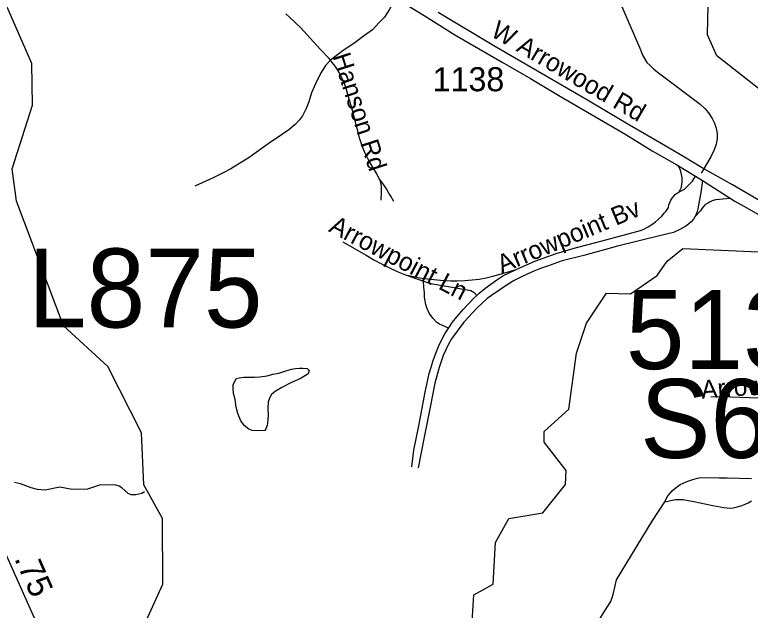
# Model space of a CAD drawing. Extents: x 1383679 to 1536984, y 460658 to 651027.
# Drawn here: x 1424590 to 1428413, y 509221 to 512316 of the extents above; entities that cross this region are included whole.
import ezdxf

# ---------------------------------------------------------------- set-up
doc = ezdxf.new("R2010")
doc.units = 0
for name, color, linetype in [('Exist Hydrographic Creek Single Shore', 7, 'Continuous'), ('Exist Hydrographic Misc Water Feature', 7, 'Continuous'), ('Exist Road Non-System Type 51', 7, 'Continuous'), ('Exist Road Non-System Type 51 Label', 7, 'Continuous'), ('Exist Road Primary Interstate Divided Center Attributed', 7, 'Continuous'), ('Exist Road Primary Interstate Structure Cantilever Sign Number Label', 7, 'Continuous'), ('Exist Road Primary Interstate Structure Ovrhead Sign Number Label', 7, 'Continuous'), ('Exist Road Secondary Mileage Hundredths English Label', 7, 'Continuous'), ('Exist Road Secondary Structure Standard Bridge Number Label', 7, 'Continuous'), ('Exist Road Secondary Type 51 Divided Attributed', 7, 'Continuous'), ('Exist Road Secondary Type 51 Label', 7, 'Continuous'), ('Exist Road Secondary Type 51 Number Label', 7, 'Continuous')]:
    doc.layers.add(name, color=color, linetype=linetype)

msp = doc.modelspace()

# ---------------------------------------------------------------- linework, layer by layer
at = {"layer": 'Exist Hydrographic Creek Single Shore'}
for points in [[(1428543.4, 511862.5), (1428239.5, 512101.6), (1428191.5, 512210.9), (1428196.4, 512443.8), (1428310.4, 512766.5), (1428308.5, 513068.5), (1428156.4, 513403.1), (1428168.4, 513570.3), (1428237.4, 513726.4), (1428365.5, 513865.1), (1428469.4, 514082.9)], [(1425785.4, 508514.1), (1425653.4, 508598.8), (1425647.4, 508749.9), (1425516.3, 508828.1), (1425418.4, 508954.8), (1425243.4, 508984.5), (1425246.4, 509109.2), (1425359.4, 509356.4), (1425357.4, 509697.8), (1425261.4, 509873.7), (1425249.4, 510143.1), (1425073.4, 510488), (1424843.4, 510699.5), (1424598.4, 511347.7), (1424576.4, 511515.6), (1424682.4, 511844.9), (1424678.4, 512061.7), (1424415.4, 512661), (1424273.5, 513061.1), (1424190.6, 513175.9), (1424079.1, 513481.1), (1424068.4, 513499.4)], [(1426963.4, 509107.5), (1426975.4, 509300.9), (1427077.4, 509358), (1427089.4, 509574.3), (1427158.4, 509697.7), (1427334.4, 509726.9), (1427453.4, 509875.5), (1427455.4, 509947.7), (1427341.4, 510094.5), (1427342.4, 510150.2), (1427469.4, 510265.8), (1427509.5, 510557.2), (1427562.5, 510713.7), (1427665.4, 510869.1), (1427790.6, 510865), (1427929.6, 510961), (1427980.8, 511035.5), (1428061.9, 511101.7), (1428457.2, 511083.5), (1428509.4, 511013), (1428589.5, 510906.3), (1428672.2, 510924.6), (1428733.7, 511114.1), (1428746.2, 511186.4)]]:
    msp.add_lwpolyline(points, dxfattribs=at)
at = {"layer": 'Exist Hydrographic Misc Water Feature'}
for points in [[(1425735.1, 510414.4), (1425741.3, 510424.9), (1425756.9, 510429.9), (1425780, 510432.4), (1425835.8, 510432.4), (1425863.7, 510434.7), (1425901.8, 510438.7), (1425931.7, 510448.1), (1425962.6, 510452.8), (1425994.3, 510464.6), (1426027.7, 510474.5), (1426049.2, 510478.2), (1426069.4, 510480.1), (1426087.8, 510479.7), (1426110.3, 510476.9), (1426119.6, 510467.8), (1426115.7, 510450.7), (1426078.4, 510427.7), (1426025.1, 510403.4), (1425977.7, 510378.3), (1425943.5, 510358.9), (1425924.2, 510342.7), (1425914.2, 510323.3), (1425906.8, 510303.9), (1425904.8, 510268.4), (1425907.2, 510239.3), (1425904.8, 510209.1), (1425901.2, 510180.7), (1425895.6, 510163.6), (1425890.7, 510156), (1425850.3, 510153.3), (1425824.2, 510155.1), (1425806, 510161.9), (1425783.2, 510180.9), (1425763, 510209.2), (1425748.9, 510243.9), (1425740.1, 510276.1), (1425734.9, 510315.9), (1425727.2, 510348.1), (1425725.4, 510373), (1425725.8, 510393.8), (1425735.1, 510414.4)], [(1425265.1, 509837.1), (1425251.3, 509828), (1425219.1, 509820.7), (1425195.1, 509821.3), (1425179.2, 509827.7), (1425145.9, 509858.4), (1425132.1, 509866.7), (1425116.2, 509871), (1425036.2, 509872.8), (1424967.7, 509850.4), (1424887.7, 509848.2), (1424824, 509861.6), (1424747.6, 509845.3), (1424707.6, 509848.2), (1424675.8, 509856.9), (1424620.3, 509878.2), (1424588.4, 509884.9)]]:
    msp.add_lwpolyline(points, dxfattribs=at)
at = {"layer": 'Exist Road Non-System Type 51'}
msp.add_line((1426620.5, 510964.3), (1426715.3, 510931.6), dxfattribs=at)
for points in [[(1427556.6, 512797.2), (1427843.9, 512129.1), (1427852.9, 512105.8), (1427862.6, 512087.7), (1427876.1, 512067.7), (1427892.4, 512051.5), (1427912.4, 512032.1), (1427935.6, 512013.9), (1428152.4, 511850.9), (1428177, 511829), (1428196.4, 511805.7), (1428214.5, 511777.2), (1428226.8, 511752.7), (1428235.1, 511726.8), (1428240.4, 511698.9), (1428240.4, 511672.4), (1428235.1, 511644), (1428226.1, 511612.9), (1428208.6, 511577.3), (1428157.4, 511492.8)], [(1426591.9, 512431.2), (1426558.9, 512380.7), (1426535.6, 512341.8), (1426511.2, 512303), (1426484.1, 512274.8), (1426449.1, 512237.9), (1426408.4, 512207.8), (1426352, 512166.1), (1426296.6, 512130.2), (1426230.8, 512079.2)], [(1426483.3, 511467.3), (1426472.5, 511489.4), (1426432.9, 511555), (1426423.6, 511571.5), (1426411.5, 511595.6), (1426400.8, 511620.4), (1426391.6, 511645.7), (1426383.8, 511671.6), (1426349.8, 511806.2), (1426321.5, 511901.6), (1426314.5, 511926.8), (1426305.7, 511952.3), (1426295.4, 511977.3), (1426283.8, 512001), (1426270.8, 512024.1), (1426256.4, 512046.2), (1426240.7, 512067.5), (1426223.7, 512087.7), (1426177, 512136.8), (1426075, 512249.7), (1426017.7, 512303.1), (1425999.6, 512320)], [(1426230.8, 512079.2), (1426204.4, 512051.5), (1426182.1, 512015.5), (1426159.8, 511971.8), (1426132.5, 511910.7), (1426117.9, 511863.1), (1426104, 511828.2), (1426085.9, 511790.2), (1426069.4, 511768.8), (1426048, 511744.6), (1426014, 511718.3), (1425976.1, 511692.2), (1425913, 511647.5), (1425808.1, 511573.7), (1425713, 511514.4), (1425674.1, 511494), (1425621.6, 511468.8), (1425525.5, 511425.1)], [(1428058.7, 511445.4), (1428059.2, 511452.9), (1428058.5, 511469.1), (1428056.3, 511485.3), (1428052.6, 511501.2), (1428049.2, 511511.1), (1428038.6, 511531.7)], [(1426483.3, 511467.3), (1426488.3, 511455.9), (1426492.7, 511437.9), (1426494.2, 511420.3), (1426494.1, 511394.5), (1426492.8, 511352.7)], [(1426560.6, 511345.1), (1426544.1, 511373.3), (1426534.5, 511389.3), (1426522.7, 511410.3), (1426503.3, 511438.2), (1426483.3, 511467.3)], [(1428088.8, 511425.9), (1428113.6, 511450.3), (1428128.8, 511476.1)], [(1428165.4, 511455.1), (1428155.9, 511391.5), (1428154.3, 511383.2)], [(1428043, 511395.9), (1428055.7, 511420.5), (1428058.2, 511436.6), (1428058.7, 511445.4)], [(1428043, 511395.9), (1428071.6, 511408.9), (1428088.8, 511425.9)], [(1427195.8, 510992.4), (1427292.7, 511035.7), (1427403.7, 511075.6), (1427509.7, 511105.9), (1427609.5, 511131.8), (1427778, 511177.3), (1427842.6, 511193.8), (1427863.1, 511203.1), (1427882.8, 511213.8), (1427901.7, 511225.9), (1427919.8, 511239.2), (1427936.9, 511253.8), (1427952.8, 511269.6), (1427967.7, 511286.4), (1427973.7, 511294), (1427987.6, 511314.3), (1427990.2, 511327.3), (1427994.4, 511340), (1428000, 511352), (1428007, 511363.3), (1428015.4, 511373.6), (1428024.8, 511383), (1428035.4, 511391.1), (1428043, 511395.9)], [(1428154.3, 511383.2), (1428140, 511308), (1428136.6, 511293.6), (1428131.6, 511279.7), (1428125.3, 511266.3)], [(1428125.3, 511266.3), (1428157.3, 511300.3), (1428164.5, 511311.4), (1428173.1, 511321.6), (1428182.8, 511330.7), (1428193.5, 511338.6), (1428205.1, 511345.1), (1428210.6, 511347.4)], [(1428210.6, 511347.4), (1428217.3, 511350.3), (1428234.1, 511354.9), (1428251.1, 511357.9), (1428309.3, 511362.9)], [(1428125.3, 511266.3), (1428117.5, 511253.7), (1428105.4, 511240.4), (1428092.1, 511228.3), (1428077.9, 511217.3), (1428062.7, 511207.6), (1428046.8, 511199.3), (1428013.5, 511184.7), (1427941.3, 511167.7), (1427723.1, 511113.3), (1427548.1, 511065.2), (1427436.1, 511037), (1427358.8, 511009.2), (1427323.2, 510997.1), (1427288.1, 510983.5), (1427253.6, 510968.5), (1427219.8, 510952.1), (1427186.7, 510934.2), (1427154.4, 510915), (1427110.7, 510886.7), (1427067.8, 510857.1), (1427044.9, 510840.7), (1426994.9, 510793.9), (1426923.5, 510718.2), (1426860.4, 510631.9), (1426844.5, 510603.8), (1426830, 510575.1), (1426816.9, 510545.6), (1426796.2, 510482.4), (1426774, 510401.5), (1426750.3, 510286.2), (1426715.9, 510111.5), (1426686.3, 509961.5)], [(1426294.8, 511135.3), (1426417.4, 511065.8), (1426456.5, 511042.7), (1426496.5, 511020.9), (1426537.1, 511000.6), (1426578.5, 510981.7), (1426620.5, 510964.3)], [(1426620.5, 510964.3), (1426704.5, 510947), (1426785.7, 510938.4), (1426821, 510935.1), (1426856.4, 510933.3), (1426891.8, 510933.2), (1426929.3, 510934.5), (1426966.7, 510937.5), (1427004, 510942.2), (1427040.9, 510948.6), (1427075.4, 510956.9), (1427137.6, 510974.5), (1427195.8, 510992.4)], [(1426991, 510856.3), (1427004.1, 510868.2), (1427033.6, 510892.8), (1427064.1, 510916.2), (1427095.5, 510938.3), (1427127.8, 510959.2), (1427195.8, 510992.4)], [(1426715.3, 510931.6), (1426750.7, 510919.5), (1426863, 510901), (1426960.1, 510882.2), (1426977.5, 510872.4), (1426991, 510856.3)], [(1426843.8, 510688), (1426810.7, 510702.1), (1426797.3, 510708.4), (1426784.6, 510716), (1426763.2, 510738.3), (1426743.6, 510765.7), (1426731.5, 510792.9), (1426726.2, 510810.9), (1426722.5, 510829.3), (1426720.3, 510847.9), (1426719.6, 510866.6), (1426719.7, 510871.1), (1426716, 510900.5), (1426715.3, 510931.6)], [(1426653.3, 509966), (1426664.3, 510053.2), (1426689.9, 510180.3), (1426723.8, 510354.8), (1426744.5, 510450.8), (1426753.9, 510485), (1426764.7, 510518.7), (1426777, 510551.9), (1426796.4, 510600.5), (1426826.3, 510657.6), (1426845.6, 510688.2), (1426866.2, 510717.8), (1426888.1, 510746.6), (1426911.3, 510774.4), (1426918.2, 510782.3), (1426975.6, 510842.4), (1426991, 510856.3)], [(1428207.9, 510332.4), (1428311.1, 510329.6), (1428504, 510322.9)], [(1427968.4, 509785.1), (1427976.2, 509800.8), (1427985.4, 509815.6), (1427996, 509829.5), (1428007.7, 509842.5), (1428020.5, 509854.3), (1428034.4, 509865), (1428049.1, 509874.3), (1428064.7, 509882.2), (1428089.1, 509892.3), (1428114, 509900.9), (1428139.5, 509907.9), (1428152.1, 509910.8), (1428251.7, 509910.2), (1428293.7, 509909.8), (1428419.1, 509905.7)], [(1427562.3, 509066), (1427668.9, 509236.8), (1427688.9, 509267.7), (1427700.4, 509303), (1427717.6, 509379.9), (1427795.2, 509507.6), (1427903.3, 509684), (1427968.4, 509785.1)], [(1427968.4, 509785.1), (1428024.2, 509797.5), (1428064.8, 509797.2), (1428119.3, 509787.2), (1428217.7, 509766.2), (1428275.9, 509755.1), (1428293, 509753.2), (1428308.8, 509752.7), (1428324.6, 509753.9), (1428344.5, 509758.1), (1428364, 509763.9), (1428383, 509771.2), (1428401.3, 509779.9), (1428419, 509790.1)]]:
    msp.add_lwpolyline(points, dxfattribs=at)
at = {"layer": 'Exist Road Primary Interstate Divided Center Attributed'}
msp.add_lwpolyline([(1425537.9, 507462.3), (1425504.7, 507516.2), (1425442.5, 507612.7), (1425346.1, 507773.5), (1425225.8, 507999.7), (1425109.1, 508229), (1424919.4, 508661.6), (1424692.8, 509180.4), (1424312.8, 510028), (1424197.7, 510244.8), (1424027.6, 510533.3), (1423914.6, 510698.2), (1423801.5, 510864.2)], dxfattribs=at)
at = {"layer": 'Exist Road Secondary Type 51 Divided Attributed'}
for points in [[(1426571.5, 512403.8), (1426718.6, 512311.7), (1426878.3, 512212), (1427123.3, 512069.3), (1427270.4, 511984.1), (1427417.4, 511896.6), (1427587, 511797.4), (1427765.8, 511693.4), (1427902.3, 511609.1), (1428031.1, 511536.4), (1428128.8, 511476.1), (1428165.4, 511455.1), (1428333.3, 511347.6), (1428380.4, 511321.5), (1428625.6, 511179.9)], [(1428522, 511314.7), (1428411.9, 511378.2), (1428320, 511432.6), (1428160.4, 511521.7), (1428071.3, 511575.9), (1427940.5, 511651.3), (1427785.9, 511742.3), (1427575.1, 511867.3), (1427361.4, 511991.3), (1427079.7, 512154.6), (1426791.5, 512326.9)]]:
    msp.add_lwpolyline(points, dxfattribs=at)

# ---------------------------------------------------------------- texts
at = {"layer": 'Exist Road Non-System Type 51 Label'}
for s, rotation, p in [('Hanson Rd', 287.7444, (1426240.9, 512100.5)), ('Arrowpoint Bv', 22.7144, (1427121.6, 510970.4)), ('Arrowpoint Ln', 332.4101, (1426217.1, 511192.1)), ('Arrow Pine Dr', 4.2256, (1428161.3, 510321))]:
    msp.add_text(s, height=95, rotation=rotation, dxfattribs=at).set_placement(p)
at = {"layer": 'Exist Road Primary Interstate Structure Cantilever Sign Number Label'}
msp.add_text('L875', height=410.1, dxfattribs=at).set_placement((1424658.2, 510690.7))
at = {"layer": 'Exist Road Primary Interstate Structure Ovrhead Sign Number Label'}
msp.add_text('S612', height=410.1, dxfattribs=at).set_placement((1427840.2, 510012.9))
at = {"layer": 'Exist Road Secondary Mileage Hundredths English Label'}
msp.add_text('.75', height=125, rotation=293.7571, dxfattribs=at).set_placement((1424586.4, 509491))
at = {"layer": 'Exist Road Secondary Structure Standard Bridge Number Label'}
msp.add_text('513', height=410.1, dxfattribs=at).set_placement((1427766, 510474.7))
at = {"layer": 'Exist Road Secondary Type 51 Label'}
msp.add_text('W Arrowood Rd', height=95, rotation=329.7441, dxfattribs=at).set_placement((1427057.9, 512208))
at = {"layer": 'Exist Road Secondary Type 51 Number Label'}
msp.add_text('1138', height=125, dxfattribs=at).set_placement((1426762.5, 511918.1))

doc.saveas('drawing.dxf')
